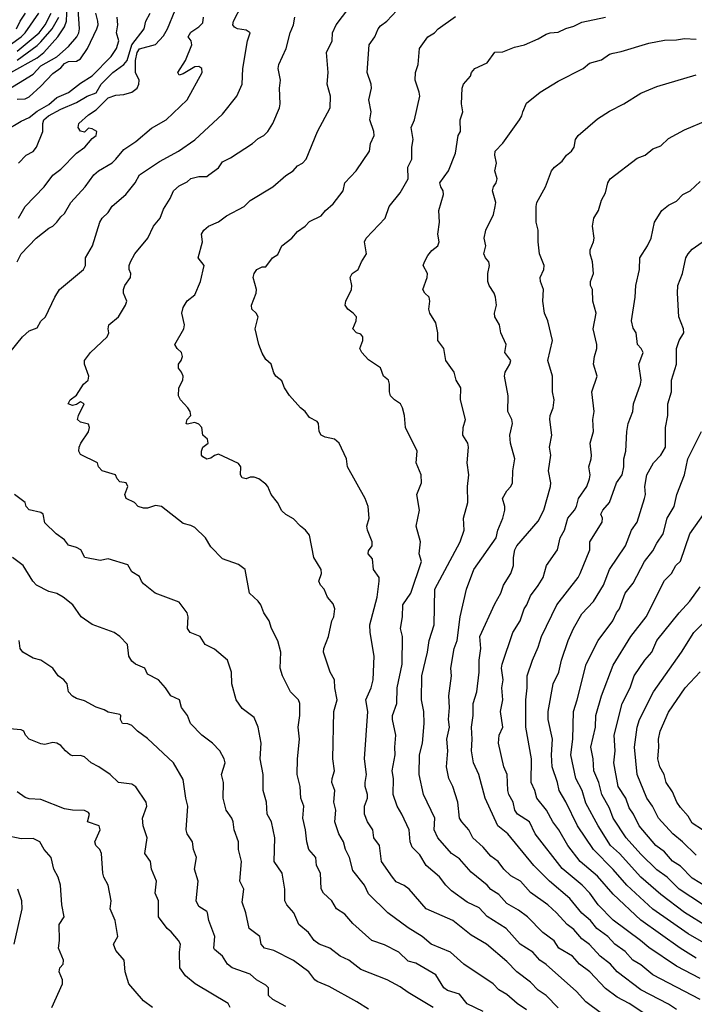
# Model space of a CAD drawing. Header units: metres. Extents: x -51132 to -49532, y -231222 to -229437.
# Tile 650 of 656: x -49786 to -49701, y -229800 to -229675. Entities that reach past the tile are written whole.
import ezdxf

# ---------------------------------------------------------------- set-up
doc = ezdxf.new("R2010")
doc.units = ezdxf.units.M
for name, color, linetype in [('CONTOUR_HALF', 8, 'Continuous'), ('CONTOUR_INDEX', 1, 'Continuous'), ('CONTOUR_INTER', 3, 'Continuous')]:
    doc.layers.add(name, color=color, linetype=linetype)

msp = doc.modelspace()

# ---------------------------------------------------------------- linework, layer by layer
at = {"layer": 'CONTOUR_HALF'}
for points, elevation in [([(-49722.08, -229800.57), (-49723.28, -229799.76), (-49724.58, -229798.62), (-49725.58, -229798.05), (-49726.29, -229797.26), (-49730.02, -229794.76), (-49731.69, -229793.26), (-49734.16, -229792.26), (-49735.31, -229791.26), (-49737.08, -229790.18), (-49739.63, -229788.26), (-49742.08, -229785.85), (-49742.62, -229784.76), (-49744.08, -229782.91), (-49744.48, -229781.26), (-49745.01, -229780.26), (-49745.27, -229779.26), (-49745.87, -229778.26), (-49746.34, -229776.76), (-49746.25, -229775.26), (-49746.47, -229774.26), (-49746.34, -229772.76), (-49746.72, -229771.76), (-49746.71, -229771.26), (-49746.42, -229770.26), (-49746.61, -229768.76), (-49746.47, -229762.76), (-49746.07, -229761.26), (-49746.36, -229759.76), (-49746.41, -229758.76), (-49746.95, -229757.76), (-49747.81, -229755.26), (-49747.77, -229754.76), (-49747.17, -229753.26), (-49746.72, -229751.26), (-49746.49, -229750.76), (-49746.37, -229749.76), (-49746.58, -229749.13), (-49747.28, -229748.26), (-49747.72, -229747.26), (-49748.16, -229746.76), (-49748.38, -229746.26), (-49748.04, -229745.26), (-49748.08, -229744.76), (-49749, -229743.26), (-49749.58, -229740.41), (-49750.06, -229739.76), (-49750.72, -229739.26), (-49751.58, -229738.33), (-49752.58, -229737.8), (-49753.08, -229737.32), (-49753.61, -229736.26), (-49754.44, -229735.26), (-49754.84, -229734.26), (-49755.08, -229733.95), (-49755.98, -229733.26), (-49756.58, -229733.05), (-49757.08, -229733.05), (-49757.58, -229733.26), (-49758.08, -229733.14), (-49758.32, -229732.76), (-49758.26, -229731.76), (-49758.58, -229731.31), (-49761.08, -229730.15), (-49761.58, -229730.32), (-49762.08, -229730.67), (-49762.58, -229730.77), (-49763.08, -229730.49), (-49763.25, -229730.26), (-49763.26, -229729.76), (-49763.08, -229729.28), (-49762.4, -229728.76), (-49762.5, -229728.26), (-49763.06, -229727.76), (-49763.19, -229726.76), (-49763.58, -229726.33), (-49764.08, -229726.13), (-49765.08, -229726.34), (-49765.21, -229726.26), (-49765.06, -229725.76), (-49764.59, -229725.26), (-49764.67, -229724.76), (-49764.97, -229724.26), (-49765.89, -229723.26), (-49766.15, -229722.76), (-49766.11, -229721.76), (-49765.61, -229720.76), (-49765.58, -229720.26), (-49765.77, -229719.76), (-49766.15, -229719.26), (-49766.14, -229718.76), (-49765.81, -229718.26), (-49765.66, -229717.76), (-49765.76, -229717.26), (-49766.31, -229716.76), (-49766.62, -229716.26), (-49765.48, -229714.26), (-49765.39, -229713.76), (-49765.73, -229712.26), (-49765.58, -229711.55), (-49765.08, -229710.72), (-49764.08, -229709.94), (-49763.38, -229708.26), (-49762.93, -229706.26), (-49763.67, -229705.26), (-49763.11, -229703.26), (-49763.24, -229702.26), (-49762.95, -229701.76), (-49762.37, -229701.26), (-49761.08, -229700.72), (-49760.08, -229699.94), (-49757.86, -229698.76), (-49757.08, -229697.99), (-49754.22, -229696.26), (-49752.58, -229694.84), (-49751.65, -229694.26), (-49751.08, -229693.6), (-49750.45, -229693.26), (-49749.98, -229692.76), (-49748.56, -229689.26), (-49746.96, -229686.26), (-49746.9, -229684.76), (-49747.31, -229683.26), (-49747.21, -229681.76), (-49747.41, -229679.26), (-49746.68, -229677.76), (-49746.65, -229676.76), (-49746.17, -229675.76), (-49743.92, -229672.76)], 77.5), ([(-49788.28, -229684.26), (-49784.58, -229682), (-49783.58, -229680.95), (-49781.58, -229679.79), (-49780.08, -229678.49), (-49779.05, -229677.26), (-49778.79, -229676.76), (-49778.68, -229676.26), (-49778.87, -229673.76)], 73.5), ([(-49787.52, -229717.26), (-49785.94, -229715.26), (-49785.08, -229714.53), (-49784.08, -229714.12), (-49783.58, -229713.28), (-49783, -229712.76), (-49781.83, -229710.26), (-49781.24, -229709.26), (-49778.2, -229706.76), (-49777.93, -229706.26), (-49777.94, -229705.26), (-49777.04, -229703.76), (-49776.14, -229700.76), (-49775.82, -229700.26), (-49775.08, -229699.53), (-49774.58, -229698.72), (-49772.85, -229697.26), (-49771.63, -229695.76), (-49771.08, -229694.73), (-49768.58, -229693.04), (-49766.14, -229691.76), (-49764.08, -229690.31), (-49760.58, -229687.06), (-49758.77, -229684.76), (-49758.1, -229683.26), (-49758.01, -229681.26), (-49757.43, -229677.76), (-49757.09, -229676.76), (-49757.58, -229676.43), (-49758.69, -229676.26), (-49759.08, -229676.05), (-49759.28, -229675.76), (-49759.2, -229675.26), (-49758.12, -229673.26)], 76.5), ([(-49786.44, -229700.26), (-49785.58, -229698.76), (-49783.18, -229696.26), (-49782.08, -229694.81), (-49781.08, -229694.05), (-49779.08, -229692), (-49778.01, -229691.26), (-49777.08, -229690.15), (-49776.59, -229689.76), (-49776.51, -229689.26), (-49777.08, -229688.92), (-49777.58, -229688.82), (-49778.08, -229689.33), (-49778.58, -229689.22), (-49778.87, -229688.76), (-49778.78, -229688.26), (-49777.58, -229687.15), (-49776.58, -229686.5), (-49775.08, -229685), (-49774.08, -229684.64), (-49773.08, -229684.58), (-49772.08, -229684.28), (-49771.41, -229683.76), (-49771.17, -229683.26), (-49771.13, -229682.76), (-49771.61, -229681.76), (-49771.61, -229680.26), (-49771.38, -229679.26), (-49771.08, -229678.8), (-49769.08, -229678.22), (-49768.08, -229677.12), (-49767.57, -229676.26), (-49766.58, -229673.9)], 75.5), ([(-49789.58, -229679.75), (-49786.1, -229677.26), (-49785.57, -229676.76), (-49783.84, -229674.26)], 71.5), ([(-49788.08, -229689.15), (-49786.08, -229687.93), (-49785.08, -229687.47), (-49784.08, -229686.68), (-49782.58, -229685.84), (-49781.58, -229684.95), (-49780.08, -229684.3), (-49778.58, -229683.14), (-49777.08, -229682.2), (-49774.69, -229679.76), (-49774.02, -229678.76), (-49773.72, -229677.76), (-49774.03, -229676.76), (-49773.86, -229675.76), (-49773.93, -229674.76)], 74.5), ([(-49786.58, -229680.23), (-49784.08, -229678.38), (-49783.58, -229677.89), (-49782.17, -229676.26), (-49781.32, -229674.76)], 72.5), ([(-49712.58, -229801.03), (-49714.58, -229799.56), (-49715.75, -229798.26), (-49719.58, -229794.83), (-49720.41, -229794.26), (-49721.28, -229793.26), (-49722.87, -229792.26), (-49724.64, -229790.26), (-49727.08, -229788.72), (-49728.08, -229787.66), (-49729.58, -229786.91), (-49731.58, -229785.49), (-49732.3, -229784.76), (-49733.08, -229783.7), (-49734.79, -229782.26), (-49735.58, -229780.92), (-49736.58, -229779.95), (-49736.81, -229779.26), (-49736.95, -229777.76), (-49737.85, -229775.76), (-49738.46, -229774.76), (-49738.96, -229773.26), (-49738.93, -229771.26), (-49739.08, -229770.26), (-49738.73, -229768.26), (-49738.77, -229767.26), (-49738.63, -229765.76), (-49739.06, -229763.76), (-49739.04, -229763.26), (-49738.51, -229761.76), (-49738.45, -229759.76), (-49737.81, -229756.76), (-49737.79, -229753.26), (-49738.06, -229752.26), (-49737.77, -229750.76), (-49737.74, -229749.26), (-49736.75, -229747.76), (-49735.39, -229743.76), (-49735.66, -229742.76), (-49735.52, -229741.26), (-49736.05, -229739.26), (-49735.62, -229737.26), (-49735.96, -229735.26), (-49735.4, -229733.76), (-49735.42, -229732.76), (-49736.05, -229731.26), (-49735.94, -229729.76), (-49737.39, -229726.76), (-49737.52, -229725.26), (-49737.79, -229724.26), (-49738.06, -229723.76), (-49738.81, -229723.26), (-49739.29, -229722.76), (-49739.45, -229722.26), (-49739.43, -229721.26), (-49739.56, -229720.76), (-49740.21, -229720.26), (-49740.58, -229719.2), (-49742.08, -229718.18), (-49742.94, -229717.26), (-49743.19, -229716.76), (-49742.83, -229715.76), (-49742.8, -229715.26), (-49743.08, -229714.94), (-49743.62, -229714.76), (-49744.08, -229714.26), (-49743.65, -229713.26), (-49743.6, -229712.76), (-49744.02, -229712.26), (-49744.72, -229711.76), (-49745.04, -229711.26), (-49744.95, -229710.76), (-49744.24, -229709.26), (-49744.2, -229708.76), (-49744.4, -229707.76), (-49744.17, -229707.26), (-49743.42, -229706.76), (-49743, -229705.76), (-49742.35, -229704.76), (-49742.61, -229703.26), (-49742.39, -229702.76), (-49739.99, -229700.26), (-49739.46, -229698.76), (-49738.08, -229697.05), (-49737.08, -229695.26), (-49737.1, -229693.76), (-49736.62, -229692.76), (-49736.62, -229691.26), (-49736.43, -229690.26), (-49736.68, -229688.76), (-49736.27, -229687.76), (-49735.61, -229684.76), (-49735.66, -229684.26), (-49736.2, -229682.76), (-49736.14, -229681.76), (-49735.82, -229680.76), (-49735.64, -229678.76), (-49734.58, -229677.28), (-49733.74, -229676.76), (-49733.25, -229676.26), (-49731.08, -229674.68)], 78.5), ([(-49703.08, -229800.53), (-49704.08, -229799.84), (-49707.58, -229798.01), (-49710.6, -229795.76), (-49711.42, -229794.76), (-49712.73, -229793.76), (-49714.08, -229792.28), (-49715.08, -229791.57), (-49716.08, -229790.4), (-49716.91, -229789.76), (-49718.28, -229788.26), (-49719.38, -229787.26), (-49721.58, -229785.69), (-49722.84, -229784.26), (-49724.08, -229783.59), (-49724.95, -229782.76), (-49725.67, -229781.76), (-49726.58, -229781.11), (-49727.58, -229779.95), (-49728.89, -229778.76), (-49729.4, -229777.76), (-49730.29, -229776.76), (-49730.57, -229776.26), (-49730.76, -229774.26), (-49731.43, -229772.26), (-49731.92, -229771.26), (-49732.22, -229769.76), (-49732.04, -229767.76), (-49732.17, -229766.26), (-49731.85, -229764.76), (-49731.96, -229763.76), (-49731.85, -229762.26), (-49731.91, -229760.76), (-49731.6, -229758.26), (-49731.68, -229757.26), (-49731.25, -229754.76), (-49730.88, -229753.76), (-49730.49, -229750.76), (-49729.66, -229747.26), (-49728.74, -229744.76), (-49725.91, -229740.76), (-49725.7, -229739.76), (-49725.08, -229738.26), (-49724.83, -229737.26), (-49724.83, -229736.76), (-49725.12, -229735.76), (-49724.58, -229734.78), (-49724.06, -229734.26), (-49723.85, -229733.76), (-49723.82, -229732.26), (-49723.56, -229730.76), (-49724.1, -229728.76), (-49724.18, -229727.76), (-49723.85, -229726.26), (-49723.95, -229725.76), (-49724.44, -229724.76), (-49724.41, -229722.76), (-49724.87, -229720.26), (-49724.77, -229719.76), (-49724.2, -229718.76), (-49724.05, -229718.26), (-49724.82, -229717.26), (-49724.65, -229716.26), (-49725.32, -229714.76), (-49725.49, -229713.76), (-49726.09, -229712.76), (-49726.12, -229712.26), (-49725.87, -229711.26), (-49726, -229710.26), (-49726.17, -229709.76), (-49726.81, -229708.76), (-49726.96, -229708.26), (-49726.98, -229707.26), (-49726.75, -229706.26), (-49726.85, -229705.76), (-49727.28, -229705.26), (-49727.5, -229704.76), (-49727.25, -229703.76), (-49727.44, -229702.76), (-49727.21, -229701.76), (-49726.25, -229699.76), (-49726.03, -229698.76), (-49725.97, -229698.26), (-49726.38, -229696.76), (-49726.27, -229696.26), (-49725.93, -229695.76), (-49725.79, -229695.26), (-49726.07, -229694.26), (-49725.89, -229693.26), (-49726.11, -229692.26), (-49726.03, -229691.76), (-49725.08, -229690.75), (-49722.96, -229687.76), (-49722.65, -229687.26), (-49722.56, -229686.76), (-49722.08, -229685.68), (-49720.35, -229684.26), (-49718.08, -229682.87), (-49714.88, -229681.26), (-49714.08, -229680.59), (-49712.58, -229680.16), (-49711.58, -229679.47), (-49711.08, -229679.31), (-49710.08, -229679.14), (-49706.58, -229678.05), (-49704.58, -229677.68), (-49703.08, -229677.64), (-49702.08, -229677.47), (-49700.58, -229677.54)], 79.5), ([(-49700.08, -229796.59), (-49703.08, -229795.02), (-49706.58, -229792.68), (-49707.62, -229791.76), (-49711.08, -229789.21), (-49713.01, -229787.26), (-49714.05, -229785.76), (-49715.01, -229784.76), (-49717.58, -229782.65), (-49720.97, -229778.26), (-49721.7, -229776.76), (-49723.21, -229775.76), (-49723.56, -229775.26), (-49723.75, -229774.26), (-49724.3, -229773.26), (-49724.43, -229772.76), (-49724.51, -229770.76), (-49724.94, -229769.76), (-49725.62, -229766.76), (-49725.54, -229765.76), (-49725.08, -229764.76), (-49725.38, -229762.76), (-49725.09, -229761.26), (-49725.22, -229759.76), (-49725.05, -229758.76), (-49725.23, -229757.26), (-49725.17, -229756.76), (-49723.8, -229752.76), (-49722.86, -229751.26), (-49722.39, -229749.76), (-49722.05, -229749.26), (-49721.58, -229748.08), (-49720.58, -229746.81), (-49719.97, -229745.76), (-49719.56, -229744.26), (-49718.17, -229742.26), (-49717.82, -229740.76), (-49717.27, -229739.76), (-49716.84, -229738.26), (-49716.01, -229737.26), (-49715.75, -229736.76), (-49715.49, -229735.76), (-49714.45, -229734.26), (-49714.08, -229733.26), (-49714.03, -229732.76), (-49714.18, -229731.76), (-49713.87, -229730.76), (-49713.86, -229730.26), (-49714, -229728.76), (-49713.59, -229727.26), (-49713.67, -229725.76), (-49713.52, -229724.76), (-49713.81, -229722.26), (-49713.13, -229720.26), (-49713.6, -229718.76), (-49713.48, -229717.76), (-49713.18, -229716.76), (-49713.19, -229716.26), (-49713.65, -229714.26), (-49713.26, -229712.26), (-49713.67, -229710.76), (-49713.7, -229709.26), (-49713.96, -229708.76), (-49713.99, -229708.26), (-49713.58, -229707.26), (-49713.71, -229705.76), (-49714.02, -229704.76), (-49714.02, -229704.26), (-49713.58, -229703.26), (-49713.51, -229702.76), (-49713.73, -229701.26), (-49713.53, -229700.26), (-49712.94, -229699.26), (-49712.58, -229697.98), (-49712.08, -229697.02), (-49711.79, -229695.76), (-49711.46, -229695.26), (-49708.08, -229692.63), (-49707.03, -229692.26), (-49706.08, -229691.45), (-49705.08, -229691.06), (-49704.08, -229690.14), (-49702.08, -229689.04), (-49699.08, -229687.79)], 80.5), ([(-49699.3, -229792.26), (-49701.58, -229790.94), (-49706.08, -229787.79), (-49709.39, -229784.76), (-49711.08, -229782.8), (-49713.6, -229780.26), (-49715.6, -229777.26), (-49717.08, -229774.2), (-49717.94, -229772.76), (-49718.14, -229771.76), (-49718.81, -229769.76), (-49718.92, -229768.26), (-49718.8, -229766.26), (-49719.35, -229763.76), (-49719.32, -229762.76), (-49718.71, -229759.26), (-49718, -229757.76), (-49717.63, -229756.26), (-49716.78, -229753.76), (-49716.11, -229752.26), (-49715.08, -229750.4), (-49713.58, -229748.84), (-49712.32, -229746.76), (-49711.58, -229744.76), (-49709.55, -229741.76), (-49708.76, -229739.76), (-49708.05, -229738.76), (-49707.12, -229735.76), (-49707.02, -229735.26), (-49707.11, -229734.26), (-49706.82, -229732.76), (-49706.01, -229731.26), (-49705.08, -229730.26), (-49704.49, -229729.26), (-49704.47, -229726.76), (-49704.19, -229725.26), (-49704.19, -229723.76), (-49703.7, -229722.26), (-49703.71, -229720.76), (-49703.09, -229718.76), (-49703.09, -229716.76), (-49702.75, -229715.76), (-49702.14, -229714.76), (-49702.18, -229714.26), (-49702.78, -229712.76), (-49702.95, -229709.76), (-49702.89, -229708.76), (-49702.33, -229707.26), (-49701.89, -229705.26), (-49701.62, -229704.76), (-49701.08, -229704.18), (-49698.58, -229702.39)], 81.5), ([(-49733.91, -229800.26), (-49737.08, -229798.39), (-49738.08, -229797.65), (-49739.74, -229796.76), (-49743.08, -229795.44), (-49744.57, -229794.26), (-49745.69, -229793.76), (-49747.01, -229792.76), (-49748.35, -229792.26), (-49748.99, -229791.76), (-49749.7, -229790.76), (-49750.91, -229789.76), (-49751.53, -229788.26), (-49752.44, -229787.26), (-49752.67, -229786.76), (-49752.7, -229785.26), (-49753.04, -229783.26), (-49754.03, -229781.76), (-49753.96, -229778.76), (-49754.39, -229776.76), (-49754.92, -229775.76), (-49755, -229774.26), (-49755.42, -229772.76), (-49755.43, -229770.76), (-49755.8, -229768.76), (-49755.67, -229766.76), (-49756.07, -229764.76), (-49756.58, -229763.52), (-49758.08, -229762.39), (-49758.84, -229761.26), (-49759.39, -229759.26), (-49759.44, -229757.76), (-49759.95, -229756.26), (-49761.58, -229754.84), (-49762.77, -229754.26), (-49763.43, -229753.26), (-49764.7, -229752.76), (-49765.02, -229752.26), (-49764.94, -229750.76), (-49765.06, -229750.26), (-49766.08, -229748.9), (-49769.1, -229747.76), (-49770.58, -229746.56), (-49770.84, -229746.26), (-49771.08, -229745.65), (-49772.08, -229745.05), (-49772.58, -229744.17), (-49775.08, -229743.41), (-49776.08, -229743.62), (-49778.02, -229743.26), (-49778.55, -229742.26), (-49779.08, -229741.97), (-49780.08, -229741.69), (-49780.58, -229740.99), (-49781.64, -229740.26), (-49783.08, -229738.87), (-49783.32, -229737.76), (-49783.58, -229737.53), (-49785.08, -229737.19), (-49785.45, -229736.76), (-49785.59, -229736.26), (-49786.93, -229735.26)], 76.5), ([(-49698.17, -229788.26), (-49702.76, -229785.26), (-49704.27, -229783.76), (-49705.58, -229782.83), (-49707.58, -229780.84), (-49709.46, -229778.76), (-49711.09, -229776.26), (-49711.58, -229774.99), (-49712.52, -229773.26), (-49712.92, -229771.76), (-49713.57, -229770.26), (-49713.62, -229768.76), (-49713.94, -229767.26), (-49713.34, -229764.76), (-49713.29, -229763.26), (-49712.56, -229760.76), (-49711.08, -229756.87), (-49708.87, -229753.26), (-49706.93, -229750.76), (-49704.58, -229746.15), (-49703.7, -229745.26), (-49703.16, -229744.26), (-49702.58, -229743.7), (-49701.39, -229740.26), (-49698.94, -229736.76)], 82.5), ([(-49700.58, -229780.98), (-49702.32, -229779.26), (-49703.55, -229778.26), (-49705.35, -229776.26), (-49706.12, -229774.76), (-49706.83, -229773.76), (-49708.08, -229770.76), (-49708.4, -229767.26), (-49708.08, -229764.76), (-49707.78, -229763.76), (-49706.01, -229760.26), (-49702.45, -229755.26), (-49700.9, -229752.76), (-49698.08, -229749.94)], 83.5), ([(-49752.58, -229800.15), (-49754.23, -229799.26), (-49754.77, -229798.76), (-49754.76, -229797.76), (-49755.08, -229797.44), (-49756.29, -229796.76), (-49757.08, -229796.06), (-49759.35, -229795.26), (-49759.97, -229794.76), (-49760.59, -229793.76), (-49761.58, -229792.93), (-49761.67, -229792.76), (-49761.55, -229791.26), (-49762.31, -229789.26), (-49762.48, -229788.26), (-49762.58, -229788.09), (-49763.58, -229787.45), (-49763.92, -229786.76), (-49763.68, -229784.26), (-49764.14, -229782.76), (-49763.87, -229781.26), (-49764.26, -229780.26), (-49764.38, -229779.26), (-49765.06, -229778.26), (-49765.18, -229777.76), (-49764.97, -229774.76), (-49765.24, -229773.76), (-49765.58, -229771.39), (-49766.79, -229769.26), (-49770.08, -229766.18), (-49771.34, -229765.26), (-49772.08, -229764.53), (-49772.58, -229764.32), (-49773.25, -229764.26), (-49773.5, -229763.76), (-49773.46, -229763.26), (-49773.58, -229763.15), (-49775.08, -229762.86), (-49775.58, -229762.53), (-49776.58, -229762.2), (-49778.08, -229761.4), (-49779.08, -229761.12), (-49779.58, -229760.83), (-49780.1, -229760.26), (-49780.28, -229759.26), (-49780.7, -229758.76), (-49781.41, -229758.26), (-49782.08, -229757.26), (-49783.58, -229756.25), (-49784.58, -229756), (-49785.9, -229755.26), (-49786.21, -229754.76), (-49786.33, -229753.76)], 75.5), ([(-49769.46, -229800.26), (-49770.58, -229799.42), (-49772.45, -229797.26), (-49772.9, -229795.76), (-49773.05, -229794.26), (-49774.08, -229793.03), (-49774.41, -229792.26), (-49773.85, -229791.26), (-49773.91, -229790.76), (-49774.19, -229789.26), (-49774.82, -229787.76), (-49774.67, -229786.76), (-49775.09, -229784.76), (-49775.62, -229783.76), (-49775.74, -229783.26), (-49775.9, -229780.76), (-49776.11, -229780.26), (-49776.64, -229779.76), (-49776.74, -229779.26), (-49776.1, -229777.76), (-49776.23, -229777.26), (-49777.67, -229776.76), (-49777.42, -229775.76), (-49777.58, -229775.54), (-49778.08, -229775.31), (-49779.58, -229775.27), (-49780.58, -229775.09), (-49783.58, -229773.9), (-49785.08, -229773.84), (-49785.58, -229773.64), (-49786.58, -229772.93)], 74.5), ([(-49786.97, -229792.26), (-49785.96, -229787.76), (-49786, -229786.76), (-49786.52, -229785.26)], 73.5)]:
    msp.add_lwpolyline(points, dxfattribs=dict(at, elevation=elevation))
at = {"layer": 'CONTOUR_INDEX'}
for points, elevation in [([(-49786.44, -229693.26), (-49785.46, -229692.26), (-49784.58, -229691.78), (-49784.15, -229691.26), (-49783.34, -229689.26), (-49783.36, -229688.26), (-49783.22, -229687.76), (-49782.61, -229687.26), (-49781.08, -229686.42), (-49779.08, -229685.6), (-49777.71, -229684.76), (-49776.58, -229684.36), (-49775.96, -229683.26), (-49774.49, -229681.76), (-49773.08, -229680.76), (-49772.68, -229680.26), (-49772.08, -229678.26), (-49770.49, -229676.26), (-49770.28, -229675.26), (-49769.76, -229674.26)], 75), ([(-49700.08, -229799.25), (-49706.08, -229796.11), (-49707.58, -229794.87), (-49708.61, -229794.26), (-49709.58, -229793.18), (-49710.89, -229792.26), (-49711.79, -229791.26), (-49713.17, -229790.26), (-49713.98, -229789.26), (-49715.08, -229788.31), (-49716.58, -229786.44), (-49719.16, -229784.26), (-49721.15, -229782.26), (-49724.44, -229778.26), (-49725.69, -229777.26), (-49727.33, -229773.76), (-49728.1, -229770.76), (-49728.79, -229769.26), (-49729.03, -229767.76), (-49728.96, -229766.26), (-49729.06, -229764.76), (-49728.83, -229763.26), (-49728.82, -229761.76), (-49728.37, -229760.26), (-49728.07, -229757.76), (-49728.07, -229756.26), (-49727.86, -229754.76), (-49728, -229753.26), (-49726.08, -229749.1), (-49725.34, -229747.76), (-49725.01, -229746.76), (-49724.07, -229745.26), (-49723.73, -229744.26), (-49723.74, -229743.26), (-49723.57, -229742.26), (-49723.29, -229741.76), (-49720.58, -229738.63), (-49719.89, -229737.26), (-49719.05, -229734.26), (-49719.01, -229733.76), (-49719.29, -229732.26), (-49718.99, -229730.26), (-49719.18, -229729.26), (-49718.89, -229727.76), (-49719.12, -229725.76), (-49719.07, -229725.26), (-49718.7, -229724.26), (-49718.58, -229723.26), (-49718.78, -229722.26), (-49718.77, -229720.26), (-49719.39, -229718.26), (-49718.79, -229715.76), (-49719.36, -229713.26), (-49719.81, -229712.26), (-49719.99, -229710.76), (-49719.93, -229709.26), (-49720.3, -229708.26), (-49720.35, -229707.76), (-49719.89, -229706.76), (-49719.86, -229706.26), (-49720.42, -229704.76), (-49720.62, -229703.26), (-49720.6, -229701.76), (-49720.85, -229700.76), (-49720.87, -229698.76), (-49720.75, -229698.26), (-49719.67, -229696.26), (-49718.91, -229694.26), (-49718.53, -229693.76), (-49717.58, -229693), (-49717, -229692.26), (-49716.36, -229691.76), (-49716.02, -229691.26), (-49715.89, -229690.26), (-49715.53, -229689.76), (-49713.08, -229687.64), (-49711.58, -229686.66), (-49709.77, -229685.76), (-49707.58, -229684.42), (-49705.58, -229683.54), (-49700.58, -229682.08)], 80), ([(-49759.63, -229800.26), (-49759.85, -229799.76), (-49764.06, -229797.26), (-49765.29, -229796.26), (-49765.98, -229795.26), (-49766.04, -229793.26), (-49765.92, -229792.26), (-49766.15, -229791.76), (-49767.08, -229790.66), (-49767.59, -229790.26), (-49768.69, -229788.76), (-49768.71, -229786.76), (-49769.1, -229785.76), (-49768.93, -229784.26), (-49769.57, -229782.76), (-49769.72, -229781.76), (-49770.41, -229780.76), (-49770.13, -229778.76), (-49770.64, -229777.26), (-49770.7, -229776.26), (-49770.17, -229774.76), (-49770.24, -229774.26), (-49771.58, -229772.29), (-49772.08, -229771.96), (-49773.74, -229771.76), (-49774.82, -229770.76), (-49776.27, -229769.76), (-49777.24, -229769.26), (-49778.08, -229768.51), (-49778.58, -229768.33), (-49779.58, -229768.36), (-49779.87, -229768.26), (-49780.49, -229767.76), (-49781.08, -229767.06), (-49781.58, -229766.78), (-49782.08, -229766.67), (-49783.08, -229766.93), (-49783.58, -229766.86), (-49785.08, -229766.25), (-49785.54, -229765.76), (-49785.77, -229765.26), (-49786.08, -229765.08), (-49787.58, -229764.94)], 75)]:
    msp.add_lwpolyline(points, dxfattribs=dict(at, elevation=elevation))
at = {"layer": 'CONTOUR_INTER'}
for points, elevation in [([(-49787.38, -229681.76), (-49784.08, -229679.94), (-49783.2, -229679.26), (-49781.44, -229677.26), (-49780.58, -229676.01), (-49780.36, -229675.26), (-49780.26, -229673.26)], 73), ([(-49718.08, -229800.32), (-49719.58, -229798.76), (-49720.58, -229798.09), (-49721.58, -229797.08), (-49723.32, -229795.76), (-49724.58, -229794.42), (-49727.14, -229792.26), (-49729.08, -229791.11), (-49731.43, -229789.26), (-49734.77, -229787.76), (-49736.93, -229785.26), (-49737.58, -229784.79), (-49738.58, -229784.33), (-49739.06, -229783.76), (-49740.43, -229781.76), (-49740.69, -229779.76), (-49741.41, -229778.76), (-49741.55, -229777.76), (-49742.24, -229776.76), (-49742.6, -229775.76), (-49742.59, -229774.76), (-49742.24, -229773.76), (-49742.22, -229773.26), (-49742.5, -229772.26), (-49742.53, -229771.76), (-49742.35, -229770.76), (-49742.61, -229768.76), (-49742.17, -229762.76), (-49742.41, -229761.26), (-49741.76, -229759.76), (-49741.52, -229758.76), (-49741.37, -229755.76), (-49741.89, -229752.76), (-49741.91, -229751.76), (-49740.98, -229748.26), (-49740.75, -229746.26), (-49740.75, -229745.76), (-49741.45, -229744.76), (-49741.58, -229743.4), (-49742.14, -229742.76), (-49742.08, -229742.41), (-49741.62, -229741.76), (-49741.63, -229741.26), (-49742.24, -229739.76), (-49742.29, -229739.26), (-49741.99, -229738.26), (-49742.12, -229736.76), (-49742.51, -229735.76), (-49744.77, -229731.76), (-49744.9, -229730.76), (-49745.82, -229728.76), (-49746.38, -229728.26), (-49747.58, -229727.99), (-49748.08, -229727.73), (-49748.36, -229727.26), (-49748.44, -229726.26), (-49748.58, -229725.99), (-49749.58, -229725.51), (-49750.12, -229724.76), (-49750.71, -229724.26), (-49752.08, -229722.72), (-49752.74, -229721.76), (-49753.08, -229720.84), (-49753.81, -229720.26), (-49754.08, -229719.82), (-49754.42, -229718.76), (-49755.08, -229718.17), (-49755.58, -229717.33), (-49755.99, -229716.26), (-49756.45, -229714.26), (-49756.06, -229712.76), (-49756.31, -229712.26), (-49756.86, -229711.76), (-49756.92, -229711.26), (-49756.34, -229709.76), (-49756.27, -229709.26), (-49756.69, -229707.76), (-49756.56, -229707.26), (-49756.22, -229706.76), (-49755.58, -229706.41), (-49755.08, -229706.41), (-49754.27, -229705.26), (-49753.58, -229704.85), (-49753.07, -229703.76), (-49751.81, -229702.76), (-49751.08, -229701.93), (-49750.12, -229701.26), (-49749.58, -229700.68), (-49748.08, -229699.96), (-49747.54, -229699.26), (-49746.58, -229698.43), (-49745.3, -229696.76), (-49745.1, -229695.76), (-49743.65, -229694.26), (-49741.98, -229691.76), (-49741.83, -229690.76), (-49741.39, -229689.76), (-49741.4, -229689.26), (-49741.91, -229687.76), (-49741.76, -229686.76), (-49742.05, -229685.26), (-49741.72, -229683.76), (-49741.76, -229683.26), (-49742.27, -229681.76), (-49742.01, -229678.26), (-49741.3, -229677.26), (-49740.88, -229676.26), (-49740.58, -229675.86), (-49739.77, -229675.26), (-49737.86, -229673.26)], 78), ([(-49786.69, -229676.26), (-49786.21, -229675.26), (-49785.55, -229674.26)], 71), ([(-49786.59, -229705.76), (-49786.08, -229704.74), (-49784.17, -229702.76), (-49782.58, -229701.49), (-49782.07, -229701.26), (-49781.58, -229700.76), (-49781.08, -229700.08), (-49780.58, -229699.65), (-49779.8, -229698.26), (-49777.97, -229696.26), (-49776.89, -229694.76), (-49776.3, -229694.26), (-49774.58, -229693.21), (-49774.08, -229692.77), (-49773.08, -229691.53), (-49771.58, -229690.52), (-49769.58, -229688.84), (-49767.72, -229687.76), (-49765.08, -229685.26), (-49763.17, -229681.76), (-49763.19, -229681.26), (-49763.58, -229681.03), (-49764.08, -229681.07), (-49765.58, -229681.97), (-49766.08, -229682.11), (-49766.25, -229681.76), (-49765.28, -229680.26), (-49764.47, -229678.26), (-49764.55, -229677.76), (-49764.94, -229677.26), (-49764.58, -229676.66), (-49763.58, -229676.01), (-49763.08, -229675.47), (-49762.98, -229674.76)], 76), ([(-49786.58, -229679.09), (-49783.83, -229676.76), (-49783.05, -229675.76), (-49782.27, -229674.26)], 72), ([(-49786.58, -229685.15), (-49785.58, -229685.12), (-49785.08, -229684.86), (-49783.58, -229683.53), (-49782.08, -229681.89), (-49781.08, -229681.21), (-49780.58, -229680.66), (-49780.08, -229680.38), (-49779.08, -229680.33), (-49778.58, -229680.05), (-49777.69, -229678.76), (-49776.5, -229676.26), (-49776.35, -229675.76), (-49776.36, -229675.26), (-49776.65, -229674.26)], 74), ([(-49727.58, -229800.76), (-49729.58, -229799.8), (-49730.58, -229798.56), (-49732.08, -229798.12), (-49732.55, -229797.76), (-49733.58, -229796.11), (-49736.08, -229794.67), (-49737.08, -229794.38), (-49738.27, -229793.26), (-49740.08, -229792.31), (-49741.66, -229791.76), (-49744.08, -229789.63), (-49745.08, -229788.46), (-49746.15, -229787.76), (-49746.73, -229786.76), (-49747.78, -229785.76), (-49748.08, -229785.24), (-49748.19, -229783.26), (-49748.68, -229782.26), (-49748.77, -229781.26), (-49749.66, -229780.26), (-49749.9, -229779.26), (-49750.06, -229777.76), (-49750.41, -229776.26), (-49750.28, -229774.76), (-49750.67, -229773.76), (-49750.74, -229772.26), (-49751.12, -229770.76), (-49751.09, -229768.76), (-49750.85, -229766.26), (-49751.01, -229764.76), (-49750.77, -229763.26), (-49750.77, -229761.76), (-49750.95, -229761.26), (-49751.98, -229760.26), (-49752.99, -229758.26), (-49753.28, -229757.26), (-49753.2, -229755.26), (-49753.58, -229753.8), (-49754.38, -229752.26), (-49754.68, -229751.26), (-49755.34, -229750.26), (-49755.74, -229749.26), (-49756.07, -229748.76), (-49757.15, -229747.76), (-49757.73, -229744.76), (-49758.58, -229744.15), (-49760.58, -229743.41), (-49762.08, -229741.88), (-49762.76, -229740.76), (-49764.08, -229739.43), (-49764.58, -229739.17), (-49765.58, -229738.92), (-49768.33, -229736.76), (-49769.08, -229736.65), (-49770.08, -229737.01), (-49770.58, -229736.99), (-49771.27, -229736.76), (-49771.75, -229736.26), (-49772.8, -229735.76), (-49772.97, -229735.26), (-49772.56, -229734.26), (-49772.77, -229733.76), (-49773.58, -229733.65), (-49773.92, -229733.26), (-49774.13, -229732.76), (-49775.85, -229732.26), (-49776.28, -229731.76), (-49776.42, -229731.26), (-49778.58, -229730.18), (-49778.77, -229729.76), (-49778.74, -229729.26), (-49778.54, -229728.76), (-49777.58, -229727.3), (-49777.45, -229726.76), (-49777.58, -229726.33), (-49778.58, -229726.09), (-49778.95, -229725.76), (-49778.83, -229725.26), (-49778.11, -229723.76), (-49778.58, -229723.51), (-49779.08, -229723.85), (-49779.58, -229723.99), (-49780.13, -229723.76), (-49779.89, -229723.26), (-49779.08, -229722.65), (-49778.18, -229721.26), (-49777.62, -229720.76), (-49777.51, -229720.26), (-49778.06, -229718.76), (-49778.05, -229718.26), (-49777.29, -229717.26), (-49775.21, -229715.26), (-49775, -229714.76), (-49775.09, -229714.26), (-49774.97, -229713.76), (-49773.78, -229712.76), (-49772.87, -229711.26), (-49772.71, -229710.76), (-49773.11, -229709.76), (-49773.12, -229709.26), (-49772.96, -229708.76), (-49772.25, -229707.76), (-49772.2, -229707.26), (-49772.4, -229706.76), (-49772.41, -229706.26), (-49772.26, -229705.76), (-49771.71, -229704.76), (-49770.05, -229702.76), (-49769.34, -229701.26), (-49768.48, -229700.26), (-49768.08, -229699.11), (-49767.23, -229697.76), (-49766.78, -229696.76), (-49766.08, -229696.15), (-49765.08, -229695.64), (-49764.58, -229695.23), (-49763.58, -229694.94), (-49762.58, -229694.94), (-49762.3, -229694.76), (-49761.08, -229693.86), (-49760.58, -229693.09), (-49759.58, -229692.58), (-49756.8, -229690.76), (-49756.08, -229690.15), (-49755.34, -229689.76), (-49754.86, -229689.26), (-49754.23, -229688.26), (-49753.37, -229686.26), (-49753.3, -229685.76), (-49753.36, -229683.76), (-49753.24, -229682.76), (-49753.54, -229681.26), (-49753.44, -229680.76), (-49752.51, -229678.76), (-49752.03, -229676.76), (-49751.61, -229675.76), (-49751.42, -229674.76)], 77), ([(-49706.58, -229801.41), (-49709.08, -229799.78), (-49710.58, -229798.98), (-49712.08, -229797.86), (-49714.07, -229795.76), (-49715.37, -229794.76), (-49716.27, -229793.76), (-49717.98, -229792.76), (-49718.58, -229791.84), (-49720.03, -229790.76), (-49721.96, -229788.76), (-49723.08, -229787.93), (-49724.58, -229787.07), (-49725.58, -229785.93), (-49726.58, -229785.31), (-49727.06, -229784.76), (-49729.08, -229783.1), (-49730.58, -229781.45), (-49731.59, -229780.76), (-49733.3, -229778.76), (-49733.76, -229777.76), (-49733.7, -229776.26), (-49735.12, -229773.26), (-49735.68, -229770.76), (-49735.65, -229768.26), (-49735.26, -229766.76), (-49735.04, -229764.26), (-49735.08, -229762.76), (-49735.37, -229761.26), (-49735.34, -229758.26), (-49734.61, -229755.26), (-49734.42, -229753.76), (-49733.79, -229751.76), (-49733.69, -229747.26), (-49730.46, -229741.26), (-49729.99, -229739.76), (-49730.04, -229738.26), (-49729.52, -229736.26), (-49729.57, -229734.26), (-49729.4, -229732.76), (-49729.59, -229731.26), (-49729.44, -229729.26), (-49729.51, -229728.76), (-49730.16, -229727.76), (-49730.09, -229726.76), (-49729.82, -229725.76), (-49730.45, -229723.26), (-49730.41, -229721.76), (-49730.98, -229720.76), (-49731.24, -229719.76), (-49732.31, -229718.26), (-49732.56, -229716.76), (-49733.31, -229715.76), (-49733.31, -229714.76), (-49733.58, -229713.51), (-49734.32, -229712.26), (-49734.44, -229711.76), (-49734.31, -229710.76), (-49734.42, -229710.26), (-49734.94, -229709.76), (-49735.22, -229709.26), (-49734.68, -229707.76), (-49734.62, -229707.26), (-49735.15, -229706.26), (-49735.02, -229705.76), (-49734.58, -229704.96), (-49734.08, -229704.35), (-49733.3, -229703.76), (-49733.15, -229703.26), (-49733.31, -229702.26), (-49733.1, -229700.76), (-49733.18, -229699.26), (-49732.61, -229697.26), (-49732.64, -229696.76), (-49732.95, -229696.26), (-49733.04, -229695.76), (-49731.97, -229694.26), (-49731.08, -229692.01), (-49730.72, -229689.76), (-49730.42, -229689.26), (-49730.47, -229687.76), (-49730.15, -229686.76), (-49730.33, -229685.76), (-49730.23, -229683.76), (-49730.05, -229683.26), (-49729.17, -229682.26), (-49729.04, -229681.76), (-49728.63, -229681.26), (-49727.08, -229680.56), (-49726.08, -229679.22), (-49725.08, -229679.15), (-49723.58, -229678.56), (-49722.35, -229678.26), (-49720.58, -229677.53), (-49719.58, -229676.91), (-49719.08, -229676.74), (-49718.08, -229676.68), (-49717.08, -229676.21), (-49716.08, -229675.93), (-49715.08, -229675.42), (-49712.08, -229674.78)], 79), ([(-49700.58, -229794.01), (-49702.6, -229792.76), (-49707.58, -229789.2), (-49711.08, -229785.92), (-49713.08, -229783.62), (-49715.28, -229781.76), (-49716.84, -229779.76), (-49717.99, -229777.76), (-49718.76, -229776.76), (-49719.53, -229775.26), (-49720.79, -229773.76), (-49721.01, -229772.76), (-49721.47, -229771.76), (-49721.46, -229768.76), (-49722.18, -229764.76), (-49722.18, -229761.26), (-49721.99, -229759.76), (-49722, -229758.26), (-49721.32, -229756.26), (-49720.58, -229754.62), (-49720.19, -229753.26), (-49718.25, -229749.26), (-49715.54, -229745.76), (-49715.29, -229745.26), (-49714.04, -229742.26), (-49714.05, -229741.26), (-49712.48, -229738.76), (-49712.47, -229738.26), (-49712.67, -229737.76), (-49712.43, -229737.26), (-49711.58, -229736.26), (-49710.69, -229733.76), (-49709.96, -229732.76), (-49709.77, -229731.76), (-49709.74, -229730.76), (-49709.49, -229729.76), (-49709.36, -229727.26), (-49709.18, -229726.26), (-49708.6, -229724.76), (-49708.51, -229723.76), (-49707.62, -229721.26), (-49707.56, -229720.76), (-49707.86, -229718.76), (-49707.32, -229717.26), (-49707.55, -229716.76), (-49708.02, -229716.26), (-49708.2, -229714.76), (-49708.58, -229714.17), (-49708.76, -229713.26), (-49708.32, -229710.26), (-49708.25, -229708.76), (-49707.76, -229706.76), (-49707.74, -229705.26), (-49706.75, -229703.76), (-49706.3, -229702.76), (-49705.87, -229700.76), (-49704.93, -229699.26), (-49704.08, -229698.59), (-49703.08, -229698.07), (-49702.26, -229697.26), (-49701.35, -229696.76), (-49700.08, -229695.58)], 81), ([(-49699.08, -229790.08), (-49702.08, -229788.21), (-49705.08, -229785.97), (-49707.58, -229783.74), (-49710.3, -229780.76), (-49711.42, -229779.76), (-49712.99, -229777.26), (-49714.58, -229774.36), (-49715.02, -229772.76), (-49715.85, -229771.26), (-49716.48, -229768.26), (-49716.21, -229766.26), (-49716.13, -229762.76), (-49715.64, -229761.26), (-49714.54, -229756.76), (-49712.98, -229753.76), (-49711.13, -229751.26), (-49710.69, -229750.26), (-49710.3, -229749.76), (-49709.58, -229747.76), (-49708.58, -229746.49), (-49707.14, -229743.76), (-49706.08, -229742.39), (-49705.58, -229741.42), (-49704.77, -229740.26), (-49704.28, -229738.26), (-49703.36, -229736.76), (-49703.05, -229735.26), (-49702.06, -229732.76), (-49701.65, -229730.76), (-49699.92, -229727.26)], 82), ([(-49742.08, -229800.47), (-49743.58, -229799.55), (-49747.08, -229797.62), (-49748.58, -229796.99), (-49748.9, -229796.76), (-49749.63, -229795.76), (-49751.58, -229794.3), (-49754.08, -229793.05), (-49755.25, -229792.76), (-49755.7, -229792.26), (-49755.87, -229791.26), (-49757.21, -229790.26), (-49757.62, -229788.26), (-49758.08, -229786.94), (-49757.9, -229785.26), (-49758.39, -229784.26), (-49758.16, -229781.76), (-49758.57, -229780.26), (-49758.54, -229779.26), (-49759.13, -229777.76), (-49759.22, -229776.76), (-49759.41, -229776.26), (-49760.11, -229775.26), (-49760.49, -229773.76), (-49760.46, -229771.76), (-49760.72, -229770.76), (-49760.25, -229769.26), (-49760.36, -229768.76), (-49760.94, -229767.76), (-49761.84, -229766.76), (-49763.21, -229765.76), (-49764.64, -229764.26), (-49765.01, -229763.26), (-49765.79, -229762.26), (-49766.03, -229761.26), (-49767.15, -229760.76), (-49767.81, -229759.76), (-49768.71, -229758.76), (-49770.08, -229758.01), (-49770.41, -229757.26), (-49771.61, -229756.76), (-49772.08, -229756.38), (-49772.45, -229755.76), (-49772.62, -229754.26), (-49773.61, -229753.26), (-49774.33, -229752.76), (-49777.08, -229751.72), (-49778.5, -229750.76), (-49779.53, -229749.26), (-49780.79, -229748.26), (-49781.58, -229747.8), (-49782.58, -229747.55), (-49784.15, -229746.76), (-49784.61, -229746.26), (-49785.82, -229744.26), (-49787.2, -229743.26)], 76), ([(-49697.22, -229786.26), (-49701.08, -229783.87), (-49702.58, -229782.35), (-49703.58, -229781.71), (-49704.58, -229780.55), (-49705.7, -229779.76), (-49707.81, -229777.26), (-49708.51, -229775.76), (-49709.08, -229774.96), (-49709.49, -229773.76), (-49710.48, -229772.26), (-49711.01, -229769.26), (-49710.85, -229767.76), (-49710.96, -229765.76), (-49709.97, -229761.76), (-49708.96, -229759.76), (-49708.45, -229758.26), (-49707.08, -229756.26), (-49706.22, -229755.26), (-49705.56, -229753.76), (-49702.75, -229750.26), (-49701.37, -229748.76), (-49700.08, -229746.96)], 83), ([(-49699.78, -229777.76), (-49701.08, -229776.92), (-49701.58, -229776.01), (-49702.58, -229774.94), (-49703.02, -229774.26), (-49703.58, -229772.92), (-49704.39, -229771.76), (-49704.66, -229770.76), (-49705.21, -229769.76), (-49705.45, -229768.76), (-49705.3, -229767.26), (-49705.35, -229766.26), (-49705.14, -229765.26), (-49704.08, -229762.85), (-49701.96, -229759.76), (-49700.08, -229757.75)], 84), ([(-49782.19, -229800.26), (-49780.85, -229797.26), (-49780.86, -229796.76), (-49781.27, -229795.76), (-49781.21, -229795.26), (-49780.77, -229794.76), (-49780.72, -229794.26), (-49781.36, -229792.76), (-49781.22, -229791.76), (-49781.28, -229789.76), (-49780.65, -229788.76), (-49780.92, -229787.26), (-49781.09, -229784.76), (-49781.39, -229783.76), (-49781.94, -229782.76), (-49782.31, -229781.26), (-49783.17, -229780.26), (-49783.74, -229779.26), (-49784.58, -229778.87), (-49786.08, -229778.88), (-49788.08, -229778.49)], 74)]:
    msp.add_lwpolyline(points, dxfattribs=dict(at, elevation=elevation))

doc.saveas('drawing.dxf')
